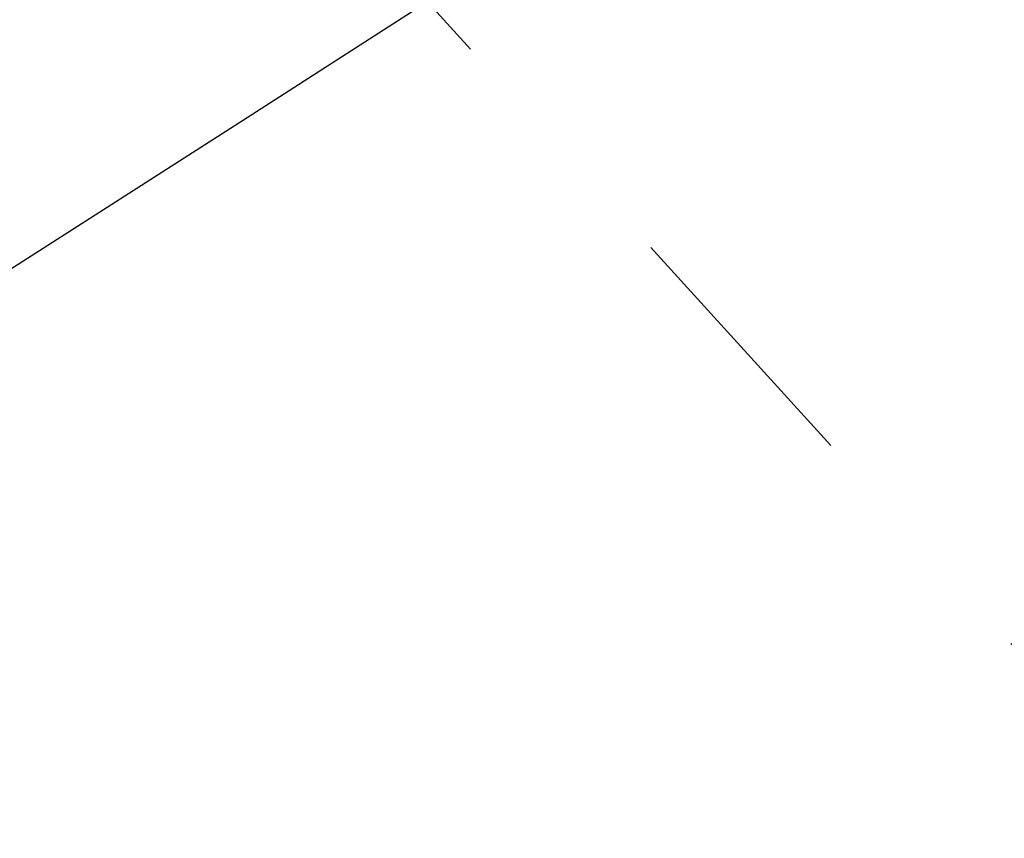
# Model space of a CAD drawing. Extents: x 10527 to 38813, y 13847 to 37526.
# Tile 292 of 656: x 35425.63 to 35428.39, y 36326.06 to 36328.36. Entities that reach past the tile are written whole.
import ezdxf

# ---------------------------------------------------------------- set-up
doc = ezdxf.new("R2010")
doc.units = 0
doc.header["$LTSCALE"] = 0.5
doc.header["$MEASUREMENT"] = 0
doc.linetypes.add('CONTI', pattern=[0])
doc.linetypes.add('Д_ТРОТ_ТРУБА', pattern=[3, 1.5, -1.5])
doc.layers.add('(025) Дорога', color=7, linetype='Continuous')
doc.layers.add('GORIZDEFAULT', color=32, linetype='CONTI')
doc.layers.add('.', color=7, linetype='Continuous', lineweight=15)

# ---------------------------------------------------------------- blocks, each defined once
blk = doc.blocks.new('gergrgrre')
at = {"layer": '(025) Дорога', "linetype": 'Д_ТРОТ_ТРУБА', "flags": 128}
blk.add_lwpolyline([(360044.1953, 4200796.0117), (360041.8164, 4200791.7725), (360042.3584, 4200788.3041), (360046.0867, 4200780.21), (360059.0121, 4200755.8869), (360082.2659, 4200713.415), (360119.8375, 4200651.9108), (360154.2478, 4200588.2735), (360168.9516, 4200565.337), (360182.6178, 4200547.7659), (360213.0435, 4200512.0439), (360268.2829, 4200446.2622), (360308.9265, 4200401.5342), (360387.3686, 4200322.5934), (360428.1163, 4200283.4973), (360457.1161, 4200256.4198), (360464.8857, 4200245.4437), (360476.5072, 4200228.2628), (360489.0602, 4200214.493), (360499.0649, 4200202.9837)], dxfattribs=at)
at = {"layer": 'GORIZDEFAULT', "color": 32}
blk.add_polyline3d([(360271.68, 4200438.98, 542.5), (360273.21, 4200439.96, 542.5), (360274.78, 4200440.97, 542.5), (360276.3, 4200441.95, 542.5), (360277.71, 4200442.86, 542.5), (360278.91, 4200443.64, 542.5), (360281.88, 4200445.83, 542.5), (360282.01, 4200445.98, 542.5), (360282.16, 4200446.19, 542.5), (360282.38, 4200446.48, 542.5), (360282.67, 4200446.92, 542.5), (360283.06, 4200447.53, 542.5), (360283.57, 4200448.36, 542.5)], dxfattribs=at)

msp = doc.modelspace()

# ---------------------------------------------------------------- hatches: boundary and pattern name
at = {"layer": '.', "ltscale": 0.149071}
h = msp.add_hatch(color=256, dxfattribs=at)
h.dxf.hatch_style = 1
h.set_gradient(color1=(255, 255, 255), tint=1)
h.paths.add_polyline_path([(35043.2971, 36082.0132), (36343.2971, 36082.0132), (36343.2971, 37217.0132), (35043.2971, 37217.0132)])
h.paths.add_polyline_path([(35058.2971, 37202.0132), (36328.2971, 37202.0132), (36328.2971, 36097.0132), (35058.2971, 36097.0132)], flags=16)

# ---------------------------------------------------------------- block references
at = {"linetype": 'Continuous'}
msp.add_blockref('gergrgrre', (-324846.9437, -4164111.8779), dxfattribs=at)

doc.saveas('drawing.dxf')
